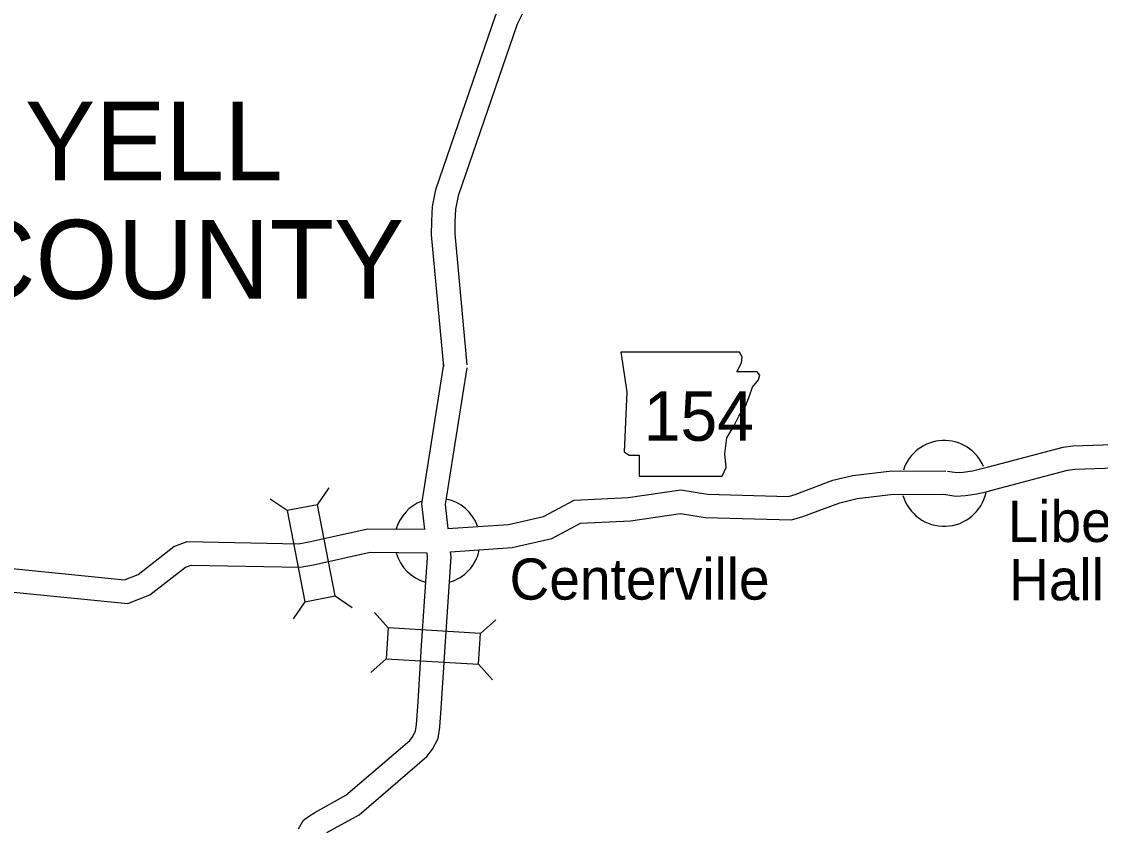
# Model space of a CAD drawing. Extents: x 1374139 to 1377472, y 1168351 to 1170484.
# Drawn here: x 1374435.6 to 1374573.9, y 1169711.2 to 1169814.6 of the extents above; entities that cross this region are included whole.
import ezdxf

# ---------------------------------------------------------------- set-up
doc = ezdxf.new("R2010")
doc.units = 0
doc.layers.add('Default', color=7, linetype='Continuous')

msp = doc.modelspace()

# ---------------------------------------------------------------- linework, layer by layer
at = {"layer": 'Default'}
for p, q in [((1374473.53, 1169752.63), (1374475.02, 1169754.82)), ((1374469.65, 1169751.89), (1374467.46, 1169753.37)), ((1374471.88, 1169740.22), (1374470.39, 1169738.04)), ((1374475.77, 1169740.96), (1374477.95, 1169739.48)), ((1374482.57, 1169736.85), (1374480.82, 1169738.83)), ((1374494.43, 1169736.15), (1374496.4, 1169737.9)), ((1374482.33, 1169732.9), (1374480.36, 1169731.15)), ((1374494.19, 1169732.19), (1374495.95, 1169730.22))]:
    msp.add_line(p, q, dxfattribs=at)
for points in [[(1374508.58, 1169844.82), (1374505, 1169833.18), (1374498.56, 1169819.86), (1374496.34, 1169815.4), (1374488.68, 1169793.02), (1374488.25, 1169790.89), (1374488.15, 1169788.98), (1374488.12, 1169787.25), (1374489.68, 1169770.3)], [(1374511.5, 1169844.09), (1374507.8, 1169832.08), (1374501.26, 1169818.54), (1374499.12, 1169814.24), (1374491.58, 1169792.23), (1374491.23, 1169790.51), (1374491.15, 1169788.88), (1374491.12, 1169787.36), (1374492.67, 1169770.58)], [(1374489.69, 1169770.67), (1374486.88, 1169752.74), (1374487.23, 1169749.49)], [(1374492.66, 1169770.21), (1374489.9, 1169752.66), (1374490.23, 1169749.6)], [(1374554.31, 1169756.95), (1374555.54, 1169756.76), (1374556.33, 1169756.82), (1374557.55, 1169757), (1374558.58, 1169757.24), (1374559.59, 1169757.49), (1374569.15, 1169760.02), (1374570.42, 1169760.19), (1374585.97, 1169760.72)], [(1374490.25, 1169749.59), (1374498.04, 1169750.13), (1374502.53, 1169751.15), (1374506.44, 1169753.25), (1374513.39, 1169753.58), (1374520.13, 1169754.57), (1374523.54, 1169754.01), (1374533.93, 1169753.7), (1374534.8, 1169753.97), (1374539.64, 1169755.78), (1374542.21, 1169756.39), (1374547.21, 1169756.99), (1374554.1, 1169756.96)], [(1374553.87, 1169753.98), (1374555.42, 1169753.75), (1374556.65, 1169753.83), (1374558.11, 1169754.05), (1374559.29, 1169754.32), (1374560.34, 1169754.59), (1374569.74, 1169757.07), (1374570.67, 1169757.19), (1374586, 1169757.72)], [(1374490.6, 1169746.6), (1374498.48, 1169747.15), (1374503.59, 1169748.32), (1374507.26, 1169750.28), (1374513.69, 1169750.59), (1374520.1, 1169751.54), (1374523.25, 1169751.02), (1374534.33, 1169750.69), (1374535.76, 1169751.13), (1374540.51, 1169752.91), (1374542.74, 1169753.43), (1374547.39, 1169753.99), (1374554.09, 1169753.96)], [(1374367.43, 1169748.18), (1374380.16, 1169747.84), (1374382.84, 1169747.83), (1374399.18, 1169748.12), (1374400.7, 1169747.81), (1374408.46, 1169744.92), (1374409.6, 1169744.5), (1374410.59, 1169744.46), (1374417.48, 1169746.01), (1374419.02, 1169746.16), (1374430.92, 1169744.8), (1374448.76, 1169743.03), (1374450.52, 1169743.72), (1374455.09, 1169747.3), (1374456.79, 1169747.93), (1374471.07, 1169747.64), (1374472.4, 1169747.89), (1374479.96, 1169749.55), (1374487.21, 1169749.5)], [(1374367.35, 1169745.18), (1374380.11, 1169744.84), (1374382.86, 1169744.83), (1374398.91, 1169745.11), (1374399.88, 1169744.92), (1374407.42, 1169742.1), (1374409.02, 1169741.52), (1374410.86, 1169741.45), (1374417.95, 1169743.04), (1374418.99, 1169743.14), (1374430.6, 1169741.81), (1374449.19, 1169739.97), (1374452.02, 1169741.08), (1374456.58, 1169744.65), (1374457.3, 1169744.92), (1374471.32, 1169744.63), (1374473.01, 1169744.96), (1374480.27, 1169746.55), (1374487.56, 1169746.5)], [(1374471.1, 1169711.11), (1374471.74, 1169712.22), (1374472.39, 1169712.7), (1374473.17, 1169713.21), (1374477.15, 1169715.4), (1374485.37, 1169722.43), (1374485.72, 1169722.9), (1374486.11, 1169723.64), (1374486.24, 1169724.48), (1374486.45, 1169727.38), (1374486.88, 1169734.62), (1374487.64, 1169745.89), (1374487.57, 1169746.49)], [(1374474.72, 1169710.64), (1374478.87, 1169712.92), (1374487.56, 1169720.36), (1374488.27, 1169721.3), (1374488.99, 1169722.69), (1374489.22, 1169724.13), (1374489.45, 1169727.18), (1374489.88, 1169734.43), (1374490.66, 1169745.97), (1374490.58, 1169746.59)]]:
    msp.add_lwpolyline(points, dxfattribs=at)
for points in [[(1374512.42, 1169772.2), (1374513.18, 1169767.13), (1374512.84, 1169759.43), (1374513.52, 1169759.01), (1374514.79, 1169759.01), (1374514.79, 1169756.3), (1374525.45, 1169756.3), (1374525.96, 1169757.4), (1374525.79, 1169759.18), (1374526.04, 1169761.21), (1374526.97, 1169762.82), (1374527.56, 1169764), (1374528.41, 1169765.27), (1374528.92, 1169766.62), (1374529.34, 1169767.72), (1374530.1, 1169768.65), (1374530.27, 1169769.24), (1374529.93, 1169769.67), (1374527.31, 1169769.67), (1374527.9, 1169770.85), (1374527.99, 1169771.61), (1374527.64, 1169772.2)], [(1374469.65, 1169751.89), (1374471.88, 1169740.22), (1374475.77, 1169740.96), (1374473.53, 1169752.63)], [(1374482.33, 1169732.9), (1374494.19, 1169732.19), (1374494.43, 1169736.15), (1374482.57, 1169736.85)]]:
    msp.add_lwpolyline(points, close=True, dxfattribs=at)
for centre, start, end in [((1374553.9, 1169755.38), 23.0704, 161.8781), ((1374553.9, 1169755.38), 196.2202, 347.9053), ((1374488.9, 1169747.99), 111.3965, 163.3744), ((1374488.9, 1169747.99), 20.3554, 78.0934), ((1374488.9, 1169747.99), 286.616, 347.7948), ((1374488.9, 1169747.99), 196.0266, 254.0309)]:
    msp.add_arc(centre, 5.5, start, end, dxfattribs=at)

# ---------------------------------------------------------------- texts
for s, height, p in [('YELL', 10.107, (1374436, 1169794.21)), ('COUNTY', 10.107, (1374427.59, 1169779.05)), ('154', 6.336, (1374515.37, 1169760.84)), ('Liberty', 5.28, (1374562.05, 1169747.87)), ('Centerville', 5.28, (1374498.16, 1169740.48)), ('Hall', 5.28, (1374562.23, 1169740.4))]:
    msp.add_text(s, height=height, dxfattribs=at).set_placement(p)

doc.saveas('drawing.dxf')
